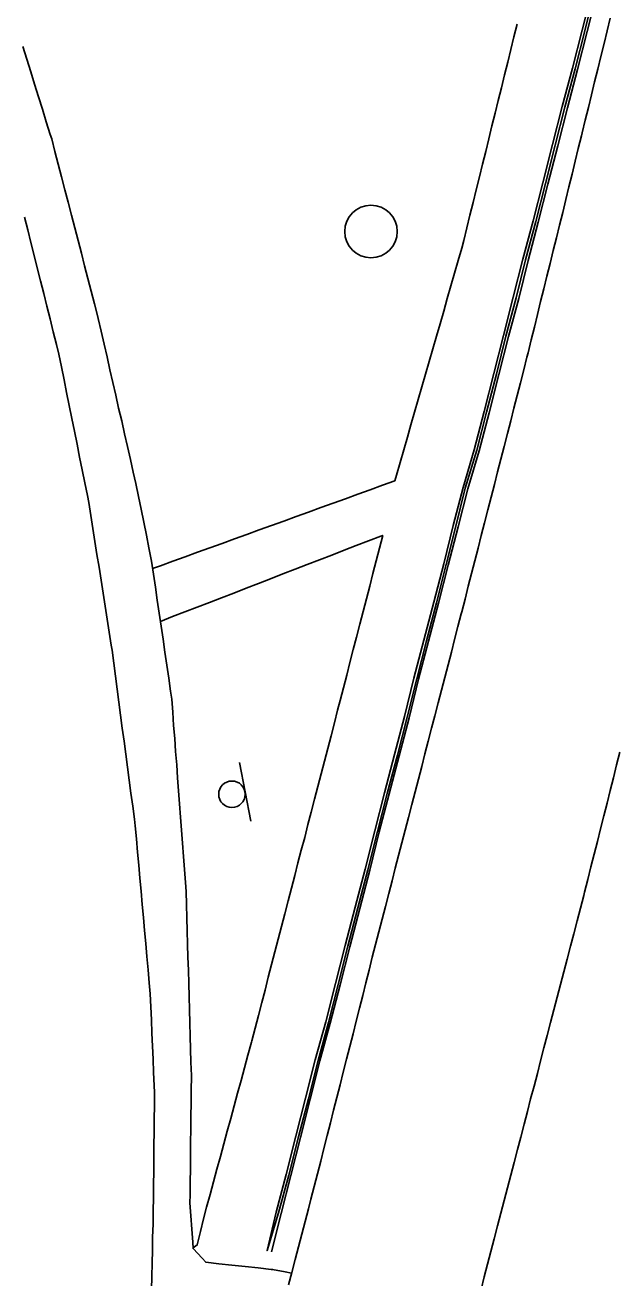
# Model space of a CAD drawing. Extents: x 1901471 to 1963503, y 756461 to 799997.
# Drawn here: x 1929750.9 to 1929796.1, y 773387.6 to 773483 of the extents above; entities that cross this region are included whole.
import ezdxf

# ---------------------------------------------------------------- set-up
doc = ezdxf.new("R2010")
doc.units = 0
for name, color, linetype in [('Default', 7, 'Continuous'), ('RD_EX_Bldg', 7, 'Continuous'), ('RD_EX_BldgApp', 7, 'Continuous'), ('RD_EX_Conc', 7, 'Continuous'), ('RD_EX_Road', 7, 'Continuous'), ('RD_EX_UT', 7, 'Continuous')]:
    doc.layers.add(name, color=color, linetype=linetype)

# ---------------------------------------------------------------- blocks, each defined once
blk = doc.blocks.new('OP')
at = {"layer": 'Default'}
for start, end in [(90, 270), (270, 90)]:
    blk.add_arc((0, 0), 0.127, start, end, dxfattribs=at)
blk = doc.blocks.new('SIGN')
at = {"layer": 'RD_EX_BldgApp'}
blk.add_line((-4.52, -2.02), (4.48, -2.02), dxfattribs=at)
blk.add_circle((0, 0), 2, dxfattribs=at)

msp = doc.modelspace()

# ---------------------------------------------------------------- linework, layer by layer
at = {"layer": 'RD_EX_Conc'}
for points in [[(1929794.26, 773485.42), (1929793.53, 773482.51), (1929792.79, 773479.61), (1929792.02, 773476.71), (1929791.28, 773473.8), (1929790.54, 773470.9), (1929789.8, 773467.99), (1929789.03, 773465.09), (1929788.3, 773462.18), (1929787.53, 773459.28), (1929786.8, 773456.39), (1929786.05, 773453.49), (1929785.3, 773450.58), (1929784.43, 773447.71), (1929783.71, 773444.8), (1929782.98, 773441.89), (1929782.25, 773438.98), (1929781.48, 773436.09), (1929780.73, 773433.18), (1929780.01, 773430.27), (1929779.26, 773427.37), (1929778.49, 773424.47), (1929777.74, 773421.56), (1929777.01, 773418.65), (1929776.25, 773415.75), (1929775.49, 773412.84), (1929774.75, 773409.93), (1929774.01, 773407.03), (1929773.22, 773404.13), (1929772.48, 773401.22), (1929771.74, 773398.32), (1929770.99, 773395.41), (1929770.2, 773392.54), (1929769.34, 773389.67), (1929770.02, 773392.59), (1929770.79, 773395.47), (1929771.53, 773398.37), (1929772.27, 773401.28), (1929773.01, 773404.19), (1929773.8, 773407.08), (1929774.54, 773409.99), (1929775.28, 773412.89), (1929776.04, 773415.81), (1929776.8, 773418.71), (1929777.53, 773421.62), (1929778.28, 773424.52), (1929779.05, 773427.42), (1929779.8, 773430.32), (1929780.52, 773433.24), (1929781.27, 773436.14), (1929782.04, 773439.03), (1929782.79, 773441.94), (1929783.52, 773444.85), (1929784.27, 773447.75), (1929785.1, 773450.63), (1929785.86, 773453.54), (1929786.61, 773456.44), (1929787.34, 773459.33), (1929788.09, 773462.23), (1929788.82, 773465.14), (1929789.59, 773468.04), (1929790.33, 773470.95), (1929791.07, 773473.86), (1929791.82, 773476.76), (1929792.6, 773479.66), (1929793.33, 773482.56), (1929794.07, 773485.47)], [(1929769.66, 773389.58), (1929770.4, 773392.49), (1929771.14, 773395.37), (1929771.88, 773398.28), (1929772.62, 773401.19), (1929773.36, 773404.1), (1929774.15, 773406.99), (1929774.89, 773409.9), (1929775.63, 773412.8), (1929776.4, 773415.71), (1929777.15, 773418.62), (1929777.88, 773421.53), (1929778.63, 773424.43), (1929779.4, 773427.33), (1929780.15, 773430.23), (1929780.87, 773433.15), (1929781.62, 773436.05), (1929782.39, 773438.94), (1929783.14, 773441.85), (1929783.88, 773444.75), (1929784.63, 773447.66), (1929785.48, 773450.54), (1929786.24, 773453.44), (1929786.98, 773456.34), (1929787.72, 773459.24), (1929788.5, 773462.13), (1929789.22, 773465.04), (1929789.99, 773467.94), (1929790.73, 773470.85), (1929791.48, 773473.76), (1929792.21, 773476.66), (1929792.98, 773479.56), (1929793.72, 773482.47), (1929794.46, 773485.37)], [(1929788.38, 773483.03), (1929788.14, 773482.06), (1929787.9, 773481.09), (1929787.66, 773480.12), (1929787.42, 773479.15), (1929787.18, 773478.18), (1929786.94, 773477.21), (1929786.7, 773476.24), (1929786.46, 773475.27), (1929786.23, 773474.3), (1929785.99, 773473.33), (1929785.75, 773472.36), (1929785.51, 773471.39), (1929785.27, 773470.42), (1929785.03, 773469.45), (1929784.79, 773468.48), (1929784.55, 773467.51), (1929784.31, 773466.54), (1929784.17, 773465.98), (1929783.89, 773465.02), (1929783.62, 773464.06), (1929783.34, 773463.1), (1929783.06, 773462.14), (1929782.79, 773461.18), (1929782.79, 773461.18), (1929782.51, 773460.22), (1929782.23, 773459.26), (1929781.96, 773458.3), (1929781.68, 773457.34), (1929781.4, 773456.38), (1929781.13, 773455.41), (1929780.85, 773454.45), (1929780.57, 773453.49), (1929780.29, 773452.53), (1929780.02, 773451.57), (1929779.74, 773450.61), (1929779.46, 773449.65), (1929779.19, 773448.69), (1929779.06, 773448.26), (1929778.12, 773447.92), (1929777.18, 773447.58), (1929776.24, 773447.24), (1929775.3, 773446.9), (1929774.36, 773446.56), (1929773.42, 773446.22), (1929772.48, 773445.88), (1929771.54, 773445.54), (1929770.6, 773445.2), (1929769.66, 773444.86), (1929768.72, 773444.52), (1929767.79, 773444.18), (1929766.85, 773443.84), (1929765.91, 773443.5), (1929764.97, 773443.16), (1929764.03, 773442.82), (1929763.09, 773442.48), (1929762.15, 773442.14), (1929761.21, 773441.8), (1929760.62, 773441.59)], [(1929761.21, 773437.56), (1929762.14, 773437.92), (1929763.07, 773438.28), (1929764.01, 773438.64), (1929764.94, 773439), (1929765.87, 773439.36), (1929766.8, 773439.72), (1929767.74, 773440.08), (1929768.67, 773440.44), (1929769.6, 773440.81), (1929770.53, 773441.17), (1929771.47, 773441.53), (1929772.4, 773441.89), (1929773.33, 773442.25), (1929774.26, 773442.61), (1929775.2, 773442.97), (1929776.13, 773443.33), (1929777.06, 773443.69), (1929777.99, 773444.05), (1929778.14, 773444.11), (1929777.9, 773443.14), (1929777.65, 773442.18), (1929777.4, 773441.21), (1929777.15, 773440.24), (1929776.9, 773439.28), (1929776.65, 773438.31), (1929776.4, 773437.34), (1929776.15, 773436.37), (1929775.9, 773435.41), (1929775.65, 773434.44), (1929775.4, 773433.47), (1929775.15, 773432.5), (1929774.9, 773431.54), (1929774.71, 773430.8), (1929774.46, 773429.83), (1929774.21, 773428.86), (1929773.96, 773427.89), (1929773.71, 773426.92), (1929773.45, 773425.96), (1929773.45, 773425.96), (1929773.2, 773424.99), (1929772.95, 773424.02), (1929772.7, 773423.05), (1929772.45, 773422.09), (1929772.2, 773421.12), (1929771.94, 773420.15), (1929771.69, 773419.18), (1929771.44, 773418.21), (1929771.19, 773417.25), (1929770.94, 773416.28), (1929770.69, 773415.31), (1929770.44, 773414.34), (1929770.18, 773413.38), (1929769.93, 773412.41), (1929769.68, 773411.44), (1929769.43, 773410.47), (1929769.18, 773409.5), (1929768.93, 773408.54), (1929768.67, 773407.57), (1929768.42, 773406.6), (1929768.17, 773405.63), (1929768.14, 773405.52), (1929767.88, 773404.55), (1929767.62, 773403.59), (1929767.35, 773402.62), (1929767.09, 773401.66), (1929766.83, 773400.69), (1929766.57, 773399.73), (1929766.3, 773398.76), (1929766.04, 773397.8), (1929765.78, 773396.83), (1929765.52, 773395.87), (1929765.25, 773394.91), (1929764.99, 773393.94), (1929764.73, 773392.98), (1929764.49, 773392.09), (1929764.26, 773391.13), (1929764.02, 773390.1), (1929763.7, 773389.87)]]:
    msp.add_lwpolyline(points, dxfattribs=at)
at = {"layer": 'RD_EX_Road'}
for points in [[(1929770.96, 773387.05), (1929771.21, 773388.01), (1929771.47, 773388.98), (1929771.72, 773389.95), (1929771.98, 773390.91), (1929772.23, 773391.88), (1929772.49, 773392.85), (1929772.68, 773393.57), (1929772.93, 773394.54), (1929773.17, 773395.51), (1929773.42, 773396.48), (1929773.66, 773397.45), (1929773.91, 773398.42), (1929774.16, 773399.39), (1929774.4, 773400.36), (1929774.65, 773401.33), (1929774.89, 773402.29), (1929775.14, 773403.26), (1929775.39, 773404.23), (1929775.63, 773405.2), (1929775.88, 773406.17), (1929776.12, 773407.14), (1929776.37, 773408.11), (1929776.62, 773409.08), (1929776.86, 773410.05), (1929777.11, 773411.02), (1929777.35, 773411.99), (1929777.6, 773412.96), (1929777.85, 773413.92), (1929778.09, 773414.9), (1929778.35, 773415.87), (1929778.6, 773416.84), (1929778.85, 773417.8), (1929779.1, 773418.77), (1929779.35, 773419.74), (1929779.6, 773420.71), (1929779.85, 773421.67), (1929780.1, 773422.64), (1929780.35, 773423.61), (1929780.61, 773424.58), (1929780.86, 773425.54), (1929781.11, 773426.51), (1929781.36, 773427.48), (1929781.61, 773428.45), (1929781.86, 773429.42), (1929782.11, 773430.38), (1929782.36, 773431.35), (1929782.61, 773432.32), (1929782.87, 773433.29), (1929783.12, 773434.25), (1929783.37, 773435.22), (1929783.62, 773436.19), (1929783.87, 773437.16), (1929784.12, 773438.13), (1929784.16, 773438.29), (1929784.41, 773439.26), (1929784.66, 773440.23), (1929784.91, 773441.2), (1929785.16, 773442.17), (1929785.41, 773443.14), (1929785.65, 773444.1), (1929785.9, 773445.07), (1929786.15, 773446.04), (1929786.4, 773447.01), (1929786.65, 773447.98), (1929786.89, 773448.95), (1929787.14, 773449.92), (1929787.39, 773450.88), (1929787.64, 773451.85), (1929787.89, 773452.82), (1929788.14, 773453.79), (1929788.38, 773454.76), (1929788.63, 773455.73), (1929788.88, 773456.7), (1929789.13, 773457.66), (1929789.22, 773458.01), (1929789.46, 773458.99), (1929789.7, 773459.96), (1929789.94, 773460.93), (1929790.17, 773461.9), (1929790.41, 773462.87), (1929790.65, 773463.84), (1929790.89, 773464.81), (1929791.13, 773465.78), (1929791.37, 773466.75), (1929791.61, 773467.72), (1929791.85, 773468.69), (1929792.09, 773469.67), (1929792.33, 773470.64), (1929792.56, 773471.61), (1929792.8, 773472.58), (1929793.04, 773473.55), (1929793.28, 773474.52), (1929793.34, 773474.74), (1929793.57, 773475.71), (1929793.81, 773476.68), (1929794.05, 773477.65), (1929794.28, 773478.62), (1929794.52, 773479.6), (1929794.76, 773480.57), (1929795, 773481.54), (1929795.23, 773482.51), (1929795.47, 773483.48)], [(1929771.19, 773387.94), (1929770.71, 773388.04), (1929769.75, 773388.23), (1929769.64, 773388.24), (1929768.65, 773388.35), (1929767.66, 773388.46), (1929766.66, 773388.56), (1929765.67, 773388.67), (1929764.67, 773388.78), (1929764.38, 773389.09), (1929763.7, 773389.82), (1929763.67, 773390.31), (1929763.6, 773391.3), (1929763.53, 773392.3), (1929763.46, 773393.3), (1929763.47, 773393.91), (1929763.48, 773394.91), (1929763.49, 773395.9), (1929763.5, 773396.9), (1929763.51, 773397.9), (1929763.52, 773398.9), (1929763.54, 773399.9), (1929763.55, 773400.9), (1929763.56, 773401.9), (1929763.57, 773402.9), (1929763.57, 773403), (1929763.54, 773404), (1929763.51, 773405), (1929763.48, 773406), (1929763.45, 773407), (1929763.42, 773408), (1929763.4, 773409), (1929763.37, 773410), (1929763.34, 773411), (1929763.31, 773412), (1929763.28, 773413), (1929763.25, 773414), (1929763.22, 773415), (1929763.2, 773416), (1929763.17, 773416.99), (1929763.12, 773417.68), (1929763.04, 773418.67), (1929762.97, 773419.67), (1929762.89, 773420.67), (1929762.82, 773421.67), (1929762.74, 773422.66), (1929762.67, 773423.66), (1929762.6, 773424.66), (1929762.52, 773425.65), (1929762.45, 773426.65), (1929762.37, 773427.65), (1929762.3, 773428.65), (1929762.22, 773429.64), (1929762.15, 773430.64), (1929762.08, 773431.64), (1929761.98, 773432.26), (1929761.84, 773433.25), (1929761.7, 773434.24), (1929761.55, 773435.22), (1929761.41, 773436.21), (1929761.26, 773437.2), (1929761.26, 773437.2), (1929761.12, 773438.19), (1929760.97, 773439.18), (1929760.83, 773440.17), (1929760.68, 773441.16), (1929760.54, 773442.14), (1929760.34, 773443.15), (1929760.14, 773444.13), (1929759.94, 773445.11), (1929759.74, 773446.09), (1929759.54, 773447.07), (1929759.34, 773448.05), (1929759.14, 773448.92), (1929758.92, 773449.89), (1929758.7, 773450.87), (1929758.48, 773451.84), (1929758.26, 773452.82), (1929758.03, 773453.79), (1929757.81, 773454.77), (1929757.59, 773455.74), (1929757.37, 773456.72), (1929757.15, 773457.69), (1929756.92, 773458.67), (1929756.7, 773459.64), (1929756.48, 773460.62), (1929756.45, 773460.75), (1929756.19, 773461.72), (1929755.94, 773462.69), (1929755.69, 773463.65), (1929755.44, 773464.62), (1929755.19, 773465.59), (1929754.94, 773466.55), (1929754.69, 773467.52), (1929754.43, 773468.49), (1929754.18, 773469.46), (1929753.93, 773470.42), (1929753.68, 773471.39), (1929753.43, 773472.36), (1929753.18, 773473.33), (1929752.93, 773474.29), (1929752.82, 773474.63), (1929752.52, 773475.59), (1929752.22, 773476.54), (1929751.93, 773477.49), (1929751.63, 773478.45), (1929751.33, 773479.4), (1929751.03, 773480.36), (1929750.73, 773481.31)], [(1929750.85, 773468.33), (1929751.1, 773467.36), (1929751.34, 773466.39), (1929751.59, 773465.42), (1929751.83, 773464.46), (1929752.07, 773463.49), (1929752.32, 773462.52), (1929752.56, 773461.55), (1929752.81, 773460.58), (1929753.05, 773459.61), (1929753.29, 773458.64), (1929753.48, 773457.91), (1929753.68, 773456.93), (1929753.87, 773455.95), (1929754.07, 773454.97), (1929754.27, 773453.99), (1929754.47, 773453.01), (1929754.66, 773452.03), (1929754.86, 773451.05), (1929755.06, 773450.07), (1929755.26, 773449.09), (1929755.45, 773448.11), (1929755.65, 773447.13), (1929755.75, 773446.61), (1929755.91, 773445.63), (1929756.07, 773444.64), (1929756.22, 773443.65), (1929756.38, 773442.66), (1929756.54, 773441.68), (1929756.69, 773440.69), (1929756.85, 773439.7), (1929757, 773438.72), (1929757.16, 773437.73), (1929757.32, 773436.74), (1929757.47, 773435.75), (1929757.53, 773435.38), (1929757.66, 773434.39), (1929757.79, 773433.4), (1929757.92, 773432.41), (1929758.05, 773431.42), (1929758.18, 773430.43), (1929758.31, 773429.44), (1929758.45, 773428.44), (1929758.58, 773427.45), (1929758.71, 773426.46), (1929758.84, 773425.47), (1929758.97, 773424.48), (1929759.1, 773423.49), (1929759.23, 773422.5), (1929759.29, 773422), (1929759.38, 773421), (1929759.47, 773420), (1929759.56, 773419.01), (1929759.65, 773418.01), (1929759.74, 773417.02), (1929759.82, 773416.02), (1929759.91, 773415.02), (1929760, 773414.03), (1929760.09, 773413.03), (1929760.18, 773412.04), (1929760.27, 773411.04), (1929760.36, 773410.04), (1929760.43, 773409.22), (1929760.47, 773408.22), (1929760.52, 773407.22), (1929760.56, 773406.22), (1929760.6, 773405.23), (1929760.65, 773404.23), (1929760.69, 773403.23), (1929760.73, 773402.23), (1929760.76, 773401.69), (1929760.75, 773400.69), (1929760.74, 773399.69), (1929760.73, 773398.69), (1929760.72, 773397.69), (1929760.71, 773396.69), (1929760.7, 773395.69), (1929760.69, 773394.69), (1929760.68, 773393.69), (1929760.67, 773392.69), (1929760.65, 773391.69), (1929760.62, 773390.69), (1929760.6, 773389.69), (1929760.58, 773388.7), (1929760.56, 773387.7), (1929760.54, 773386.7)], [(1929796.21, 773427.6), (1929795.96, 773426.63), (1929795.72, 773425.66), (1929795.47, 773424.69), (1929795.23, 773423.72), (1929794.98, 773422.75), (1929794.74, 773421.78), (1929794.49, 773420.81), (1929794.25, 773419.85), (1929794, 773418.88), (1929793.76, 773417.91), (1929793.51, 773416.94), (1929793.45, 773416.7), (1929793.2, 773415.73), (1929792.95, 773414.76), (1929792.69, 773413.79), (1929792.44, 773412.83), (1929792.19, 773411.86), (1929791.94, 773410.89), (1929791.68, 773409.92), (1929791.43, 773408.96), (1929791.18, 773407.99), (1929790.93, 773407.02), (1929790.68, 773406.05), (1929790.42, 773405.09), (1929790.17, 773404.12), (1929789.92, 773403.15), (1929789.67, 773402.18), (1929789.41, 773401.22), (1929789.16, 773400.25), (1929788.91, 773399.28), (1929788.66, 773398.31), (1929788.4, 773397.35), (1929788.15, 773396.38), (1929787.9, 773395.41), (1929787.65, 773394.44), (1929787.39, 773393.48), (1929787.14, 773392.51), (1929786.89, 773391.54), (1929786.64, 773390.57), (1929786.39, 773389.61), (1929786.13, 773388.64), (1929785.88, 773387.67), (1929785.63, 773386.7)]]:
    msp.add_lwpolyline(points, dxfattribs=at)

# ---------------------------------------------------------------- block references
at = {"layer": 'RD_EX_Bldg', "xscale": 0.5039370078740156, "yscale": 0.5039370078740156, "rotation": 101.036734}
msp.add_blockref('SIGN', (1929766.66, 773424.4), dxfattribs=at)
at = {"layer": 'RD_EX_UT', "xscale": 15.748031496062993, "yscale": 15.748031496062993}
msp.add_blockref('OP', (1929777.25, 773467.24), dxfattribs=at)

doc.saveas('drawing.dxf')
